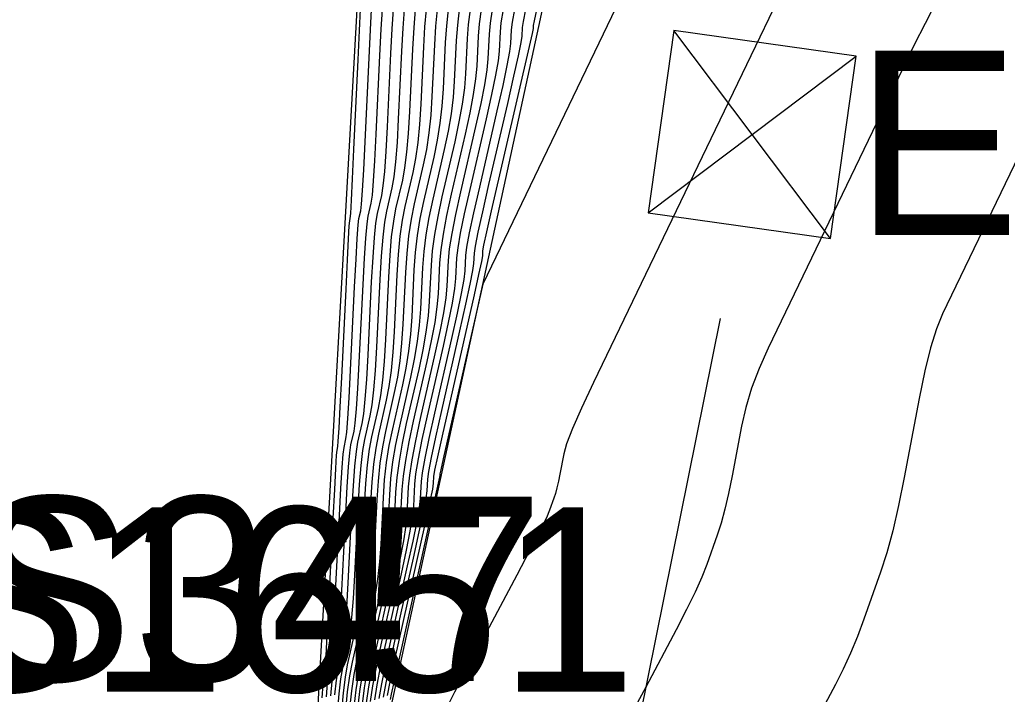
# Model space of a CAD drawing. Extents: x 1724534 to 1727318, y 657156 to 660047.
# Drawn here: x 1725605.54 to 1725626.97, y 659767.56 to 659782.2 of the extents above; entities that cross this region are included whole.
import ezdxf

# ---------------------------------------------------------------- set-up
doc = ezdxf.new("R2010")
doc.units = 0
for name, color, linetype in [('SURVEY - CONTOURS - Index with Text', 7, 'Continuous'), ('SURVEY - CONTOURS - Intermediate with optional Text', 7, 'Continuous'), ('SURVEY - DTM - Breaklines', 7, 'Continuous'), ('SURVEY - DTM - Breaklines - Points - Numbers', 7, 'Continuous'), ('SURVEY - NON-TRANSPORTATION - Features', 7, 'Continuous'), ('SURVEY - NON-TRANSPORTATION - Features - Points - Numbers', 7, 'Continuous'), ('SURVEY - UTILITIES - Fiber Optic Cable (Underground) with Text', 7, 'Continuous'), ('SURVEY - UTILITIES - Poles and Miscellaneous - Points - Elevations', 7, 'Continuous'), ('SURVEY - UTILITIES - Poles and Miscellaneous with Text', 7, 'Continuous')]:
    doc.layers.add(name, color=color, linetype=linetype)

msp = doc.modelspace()

# ---------------------------------------------------------------- linework, layer by layer
at = {"layer": 'SURVEY - CONTOURS - Index with Text'}
for points in [[(1725626.236, 659784.191), (1725625.186, 659782.119), (1725624.953, 659781.655), (1725624.76, 659781.266), (1725624.607, 659780.95), (1725621.78, 659775.07), (1725621.584, 659774.632), (1725621.423, 659774.203), (1725621.295, 659773.785), (1725621.201, 659773.376), (1725620.998, 659772.299), (1725620.92, 659771.916), (1725620.841, 659771.573), (1725620.759, 659771.272), (1725620.675, 659771.011), (1725620.449, 659770.37), (1725620.344, 659770.101), (1725620.198, 659769.776), (1725620.012, 659769.395), (1725619.784, 659768.957), (1725619.123, 659767.713), (1725618.898, 659767.281)], [(1725612.436, 659767.151), (1725612.471, 659767.566), (1725612.509, 659767.893), (1725612.551, 659768.133), (1725612.668, 659768.654), (1725612.709, 659768.893), (1725612.747, 659769.221), (1725612.781, 659769.637), (1725612.811, 659770.141), (1725612.885, 659771.604), (1725612.915, 659772.108), (1725612.949, 659772.523), (1725612.987, 659772.85), (1725613.029, 659773.088), (1725613.147, 659773.604), (1725613.189, 659773.842), (1725613.226, 659774.169), (1725613.26, 659774.586), (1725613.289, 659775.092), (1725613.361, 659776.56), (1725613.39, 659777.065), (1725613.423, 659777.481), (1725613.461, 659777.807), (1725613.503, 659778.044), (1725613.622, 659778.554), (1725613.664, 659778.791), (1725613.701, 659779.118), (1725613.734, 659779.535), (1725613.762, 659780.042), (1725613.831, 659781.516), (1725613.859, 659782.02), (1725613.889, 659782.425)], [(1725612.885, 659767.308), (1725612.929, 659767.673), (1725612.992, 659768.051), (1725613.072, 659768.441), (1725613.308, 659769.497), (1725613.388, 659769.887), (1725613.45, 659770.263), (1725613.494, 659770.625), (1725613.521, 659770.974), (1725613.567, 659771.888), (1725613.594, 659772.238), (1725613.639, 659772.602), (1725613.702, 659772.981), (1725613.784, 659773.374), (1725614.028, 659774.442), (1725614.109, 659774.835), (1725614.173, 659775.212), (1725614.217, 659775.573), (1725614.243, 659775.919), (1725614.287, 659776.82), (1725614.313, 659777.166), (1725614.359, 659777.529), (1725614.424, 659777.909), (1725614.508, 659778.306), (1725614.758, 659779.387), (1725614.842, 659779.783), (1725614.907, 659780.161), (1725614.952, 659780.521), (1725614.977, 659780.863), (1725615.019, 659781.75), (1725615.043, 659782.085), (1725615.083, 659782.422)], [(1725616.277, 659782.42), (1725616.227, 659782.15), (1725616.207, 659781.985), (1725616.192, 659781.684), (1725616.17, 659781.508), (1725616.113, 659781.205), (1725616.021, 659780.775), (1725615.895, 659780.22), (1725615.513, 659778.568), (1725615.386, 659778.011), (1725615.294, 659777.577), (1725615.237, 659777.266), (1725615.214, 659777.08), (1725615.197, 659776.746), (1725615.175, 659776.561), (1725615.119, 659776.255), (1725615.03, 659775.828), (1725614.908, 659775.281), (1725614.539, 659773.66), (1725614.417, 659773.111), (1725614.328, 659772.68), (1725614.272, 659772.367), (1725614.249, 659772.172), (1725614.23, 659771.808), (1725614.207, 659771.613), (1725614.153, 659771.304), (1725614.067, 659770.88), (1725613.949, 659770.341), (1725613.592, 659768.75), (1725613.474, 659768.209), (1725613.388, 659767.781), (1725613.333, 659767.465)]]:
    msp.add_lwpolyline(points, dxfattribs=at)
at = {"layer": 'SURVEY - CONTOURS - Intermediate with optional Text'}
for points in [[(1725622.277, 659791.143), (1725622.054, 659790.579), (1725621.765, 659789.866), (1725620.416, 659786.566), (1725620.289, 659786.252), (1725620.241, 659786.127), (1725620.216, 659786.046), (1725620.198, 659786), (1725620.162, 659785.922), (1725620.038, 659785.671), (1725619.727, 659785.054), (1725619.411, 659784.406), (1725615.59, 659776.457), (1725614.728, 659772.668), (1725614.676, 659772.43), (1725614.658, 659772.342), (1725614.656, 659772.307), (1725614.635, 659772.206), (1725614.333, 659770.847), (1725613.764, 659768.304), (1725613.663, 659767.845), (1725613.602, 659767.559), (1725613.58, 659767.445)], [(1725622.086, 659782.836), (1725620.537, 659779.617), (1725617.994, 659774.326), (1725617.733, 659773.77), (1725617.537, 659773.325), (1725617.407, 659772.993), (1725617.344, 659772.773), (1725617.261, 659772.335), (1725617.229, 659772.179), (1725617.197, 659772.04), (1725617.164, 659771.917), (1725617.13, 659771.811), (1725617.038, 659771.551), (1725616.967, 659771.39), (1725616.825, 659771.102), (1725616.611, 659770.687), (1725616.325, 659770.145), (1725615.184, 659767.995), (1725614.977, 659767.6), (1725614.846, 659767.344)], [(1725612.104, 659767.48), (1725612.123, 659767.767), (1725612.134, 659767.886), (1725612.155, 659767.979), (1725612.166, 659768.098), (1725612.185, 659768.387), (1725612.211, 659768.846), (1725612.243, 659769.475), (1725612.34, 659771.377), (1725612.373, 659772.004), (1725612.398, 659772.461), (1725612.415, 659772.746), (1725612.425, 659772.859), (1725612.442, 659772.933), (1725612.452, 659773.048), (1725612.469, 659773.335), (1725612.494, 659773.796), (1725612.525, 659774.43), (1725612.62, 659776.352), (1725612.651, 659776.985), (1725612.675, 659777.443), (1725612.691, 659777.726), (1725612.7, 659777.834), (1725612.712, 659777.888), (1725612.721, 659777.997), (1725612.736, 659778.283), (1725612.759, 659778.746), (1725612.79, 659779.386), (1725612.881, 659781.329), (1725612.911, 659781.967), (1725612.934, 659782.427)], [(1725612.196, 659767.502), (1725612.219, 659767.799), (1725612.238, 659767.947), (1725612.283, 659768.147), (1725612.302, 659768.297), (1725612.325, 659768.596), (1725612.353, 659769.044), (1725612.385, 659769.641), (1725612.476, 659771.434), (1725612.508, 659772.03), (1725612.536, 659772.476), (1725612.558, 659772.772), (1725612.576, 659772.916), (1725612.618, 659773.101), (1725612.636, 659773.246), (1725612.659, 659773.544), (1725612.685, 659773.993), (1725612.716, 659774.596), (1725612.805, 659776.404), (1725612.836, 659777.005), (1725612.862, 659777.453), (1725612.884, 659777.746), (1725612.901, 659777.886), (1725612.94, 659778.055), (1725612.956, 659778.196), (1725612.978, 659778.492), (1725613.003, 659778.943), (1725613.033, 659779.55), (1725613.148, 659781.981), (1725613.172, 659782.426)], [(1725612.287, 659767.523), (1725612.316, 659767.83), (1725612.343, 659768.009), (1725612.411, 659768.316), (1725612.438, 659768.496), (1725612.466, 659768.804), (1725612.496, 659769.242), (1725612.527, 659769.808), (1725612.613, 659771.49), (1725612.644, 659772.056), (1725612.673, 659772.492), (1725612.701, 659772.798), (1725612.727, 659772.973), (1725612.795, 659773.268), (1725612.82, 659773.445), (1725612.848, 659773.752), (1725612.877, 659774.191), (1725612.907, 659774.761), (1725612.99, 659776.456), (1725613.02, 659777.025), (1725613.049, 659777.462), (1725613.076, 659777.767), (1725613.101, 659777.939), (1725613.167, 659778.221), (1725613.192, 659778.394), (1725613.219, 659778.7), (1725613.247, 659779.14), (1725613.276, 659779.714), (1725613.356, 659781.422), (1725613.385, 659781.994), (1725613.411, 659782.426)], [(1725612.379, 659767.545), (1725612.412, 659767.862), (1725612.447, 659768.071), (1725612.539, 659768.485), (1725612.574, 659768.694), (1725612.607, 659769.012), (1725612.638, 659769.439), (1725612.669, 659769.975), (1725612.749, 659771.547), (1725612.78, 659772.082), (1725612.811, 659772.508), (1725612.844, 659772.824), (1725612.878, 659773.031), (1725612.971, 659773.436), (1725613.005, 659773.643), (1725613.037, 659773.961), (1725613.068, 659774.388), (1725613.098, 659774.926), (1725613.175, 659776.508), (1725613.205, 659777.045), (1725613.236, 659777.472), (1725613.269, 659777.787), (1725613.302, 659777.991), (1725613.394, 659778.388), (1725613.428, 659778.592), (1725613.46, 659778.909), (1725613.49, 659779.338), (1725613.519, 659779.878), (1725613.594, 659781.469), (1725613.622, 659782.007), (1725613.65, 659782.425)], [(1725612.526, 659767.183), (1725612.562, 659767.588), (1725612.605, 659767.925), (1725612.655, 659768.194), (1725612.796, 659768.822), (1725612.845, 659769.092), (1725612.888, 659769.429), (1725612.924, 659769.835), (1725612.953, 659770.308), (1725613.022, 659771.661), (1725613.051, 659772.134), (1725613.087, 659772.539), (1725613.13, 659772.876), (1725613.18, 659773.145), (1725613.323, 659773.771), (1725613.373, 659774.041), (1725613.416, 659774.378), (1725613.451, 659774.783), (1725613.48, 659775.257), (1725613.546, 659776.612), (1725613.575, 659777.086), (1725613.61, 659777.491), (1725613.654, 659777.828), (1725613.704, 659778.096), (1725613.849, 659778.721), (1725613.899, 659778.989), (1725613.942, 659779.326), (1725613.977, 659779.732), (1725614.005, 659780.207), (1725614.069, 659781.563), (1725614.095, 659782.033), (1725614.128, 659782.424)], [(1725612.616, 659767.214), (1725612.654, 659767.609), (1725612.702, 659767.956), (1725612.759, 659768.256), (1725612.924, 659768.991), (1725612.981, 659769.29), (1725613.028, 659769.637), (1725613.066, 659770.032), (1725613.095, 659770.474), (1725613.158, 659771.718), (1725613.187, 659772.16), (1725613.225, 659772.555), (1725613.273, 659772.902), (1725613.331, 659773.202), (1725613.499, 659773.939), (1725613.557, 659774.239), (1725613.605, 659774.586), (1725613.643, 659774.981), (1725613.67, 659775.423), (1725613.731, 659776.664), (1725613.759, 659777.106), (1725613.798, 659777.5), (1725613.846, 659777.848), (1725613.905, 659778.149), (1725614.076, 659778.887), (1725614.135, 659779.188), (1725614.183, 659779.535), (1725614.221, 659779.929), (1725614.248, 659780.371), (1725614.306, 659781.61), (1725614.332, 659782.046), (1725614.367, 659782.424)], [(1725612.705, 659767.245), (1725612.746, 659767.631), (1725612.799, 659767.988), (1725612.863, 659768.318), (1725613.052, 659769.16), (1725613.117, 659769.489), (1725613.169, 659769.846), (1725613.209, 659770.23), (1725613.237, 659770.641), (1725613.294, 659771.774), (1725613.322, 659772.186), (1725613.363, 659772.571), (1725613.416, 659772.928), (1725613.482, 659773.26), (1725613.675, 659774.107), (1725613.741, 659774.438), (1725613.794, 659774.795), (1725613.834, 659775.178), (1725613.861, 659775.588), (1725613.917, 659776.716), (1725613.944, 659777.126), (1725613.985, 659777.51), (1725614.039, 659777.868), (1725614.106, 659778.201), (1725614.304, 659779.054), (1725614.371, 659779.386), (1725614.425, 659779.744), (1725614.465, 659780.127), (1725614.491, 659780.535), (1725614.544, 659781.657), (1725614.569, 659782.059), (1725614.605, 659782.423)], [(1725612.795, 659767.277), (1725612.838, 659767.652), (1725612.895, 659768.02), (1725612.967, 659768.379), (1725613.18, 659769.328), (1725613.252, 659769.688), (1725613.309, 659770.054), (1725613.352, 659770.428), (1725613.379, 659770.808), (1725613.431, 659771.831), (1725613.458, 659772.212), (1725613.501, 659772.586), (1725613.559, 659772.955), (1725613.633, 659773.317), (1725613.851, 659774.275), (1725613.925, 659774.636), (1725613.983, 659775.003), (1725614.026, 659775.376), (1725614.052, 659775.753), (1725614.102, 659776.768), (1725614.129, 659777.146), (1725614.172, 659777.519), (1725614.231, 659777.889), (1725614.307, 659778.254), (1725614.531, 659779.22), (1725614.607, 659779.585), (1725614.666, 659779.953), (1725614.708, 659780.324), (1725614.734, 659780.699), (1725614.781, 659781.704), (1725614.806, 659782.072), (1725614.844, 659782.423)], [(1725612.974, 659767.339), (1725613.021, 659767.695), (1725613.088, 659768.083), (1725613.176, 659768.503), (1725613.436, 659769.666), (1725613.524, 659770.085), (1725613.591, 659770.471), (1725613.637, 659770.823), (1725613.662, 659771.141), (1725613.703, 659771.945), (1725613.729, 659772.264), (1725613.777, 659772.618), (1725613.845, 659773.007), (1725613.935, 659773.431), (1725614.204, 659774.61), (1725614.294, 659775.033), (1725614.362, 659775.42), (1725614.409, 659775.771), (1725614.434, 659776.084), (1725614.472, 659776.872), (1725614.498, 659777.186), (1725614.546, 659777.539), (1725614.616, 659777.929), (1725614.709, 659778.358), (1725614.986, 659779.553), (1725615.078, 659779.982), (1725615.148, 659780.37), (1725615.196, 659780.719), (1725615.22, 659781.027), (1725615.256, 659781.797), (1725615.28, 659782.098), (1725615.322, 659782.422)], [(1725613.064, 659767.371), (1725613.113, 659767.716), (1725613.185, 659768.114), (1725613.28, 659768.564), (1725613.564, 659769.835), (1725613.659, 659770.284), (1725613.731, 659770.679), (1725613.779, 659771.02), (1725613.804, 659771.308), (1725613.84, 659772.001), (1725613.865, 659772.289), (1725613.915, 659772.633), (1725613.988, 659773.033), (1725614.086, 659773.488), (1725614.38, 659774.778), (1725614.478, 659775.232), (1725614.551, 659775.629), (1725614.6, 659775.968), (1725614.625, 659776.25), (1725614.658, 659776.924), (1725614.683, 659777.206), (1725614.733, 659777.548), (1725614.809, 659777.95), (1725614.91, 659778.411), (1725615.213, 659779.72), (1725615.314, 659780.18), (1725615.389, 659780.579), (1725615.439, 659780.916), (1725615.463, 659781.191), (1725615.494, 659781.844), (1725615.516, 659782.111), (1725615.561, 659782.422)], [(1725613.154, 659767.402), (1725613.204, 659767.738), (1725613.281, 659768.146), (1725613.384, 659768.626), (1725613.693, 659770.003), (1725613.795, 659770.483), (1725613.872, 659770.888), (1725613.922, 659771.218), (1725613.946, 659771.474), (1725613.976, 659772.058), (1725614.001, 659772.315), (1725614.052, 659772.649), (1725614.131, 659773.059), (1725614.237, 659773.546), (1725614.556, 659774.945), (1725614.662, 659775.431), (1725614.74, 659775.837), (1725614.792, 659776.166), (1725614.816, 659776.415), (1725614.843, 659776.976), (1725614.867, 659777.226), (1725614.92, 659777.558), (1725615.001, 659777.97), (1725615.111, 659778.463), (1725615.44, 659779.886), (1725615.55, 659780.379), (1725615.63, 659780.787), (1725615.683, 659781.113), (1725615.706, 659781.355), (1725615.732, 659781.891), (1725615.753, 659782.124), (1725615.8, 659782.421)], [(1725613.243, 659767.434), (1725613.296, 659767.759), (1725613.378, 659768.177), (1725613.488, 659768.688), (1725613.821, 659770.172), (1725613.931, 659770.681), (1725614.012, 659771.096), (1725614.065, 659771.416), (1725614.088, 659771.641), (1725614.112, 659772.115), (1725614.136, 659772.341), (1725614.19, 659772.665), (1725614.274, 659773.085), (1725614.388, 659773.603), (1725614.732, 659775.113), (1725614.846, 659775.629), (1725614.93, 659776.046), (1725614.983, 659776.363), (1725615.006, 659776.581), (1725615.028, 659777.028), (1725615.052, 659777.246), (1725615.107, 659777.567), (1725615.194, 659777.99), (1725615.312, 659778.516), (1725615.668, 659780.053), (1725615.785, 659780.577), (1725615.872, 659780.996), (1725615.926, 659781.31), (1725615.949, 659781.52), (1725615.969, 659781.938), (1725615.99, 659782.137), (1725616.038, 659782.421)], [(1725616.516, 659782.42), (1725616.464, 659782.163), (1725616.444, 659782.031), (1725616.436, 659781.848), (1725616.414, 659781.705), (1725616.354, 659781.414), (1725616.257, 659780.974), (1725616.122, 659780.386), (1725615.714, 659778.621), (1725615.579, 659778.031), (1725615.482, 659777.586), (1725615.422, 659777.286), (1725615.399, 659777.132), (1725615.388, 659776.911), (1725615.366, 659776.758), (1725615.308, 659776.463), (1725615.214, 659776.026), (1725615.084, 659775.448), (1725614.69, 659773.717), (1725614.56, 659773.137), (1725614.466, 659772.696), (1725614.408, 659772.393), (1725614.385, 659772.228), (1725614.372, 659771.974), (1725614.35, 659771.811), (1725614.293, 659771.513), (1725614.202, 659771.079), (1725614.077, 659770.51), (1725613.696, 659768.811), (1725613.571, 659768.241), (1725613.48, 659767.802), (1725613.423, 659767.496)], [(1725616.755, 659782.419), (1725616.701, 659782.176), (1725616.682, 659782.078), (1725616.679, 659782.012), (1725616.657, 659781.902), (1725616.595, 659781.622), (1725616.35, 659780.553), (1725615.771, 659778.051), (1725615.669, 659777.596), (1725615.606, 659777.307), (1725615.584, 659777.183), (1725615.579, 659777.077), (1725615.557, 659776.955), (1725615.497, 659776.672), (1725615.398, 659776.225), (1725614.703, 659773.164), (1725614.604, 659772.712), (1725614.543, 659772.419), (1725614.521, 659772.285), (1725614.514, 659772.141), (1725614.493, 659772.009), (1725614.434, 659771.721), (1725614.338, 659771.278), (1725613.667, 659768.272), (1725613.571, 659767.824), (1725613.512, 659767.528)], [(1725627.313, 659779.447), (1725625.566, 659775.813), (1725625.436, 659775.493), (1725625.308, 659775.081), (1725625.182, 659774.576), (1725625.059, 659773.979), (1725624.735, 659772.263), (1725624.611, 659771.652), (1725624.485, 659771.107), (1725624.354, 659770.626), (1725624.221, 659770.21), (1725623.861, 659769.189), (1725623.721, 659768.813), (1725623.572, 659768.451), (1725623.412, 659768.103), (1725623.243, 659767.769), (1725622.779, 659766.896)]]:
    msp.add_lwpolyline(points, dxfattribs=at)
at = {"layer": 'SURVEY - DTM - Breaklines'}
msp.add_lwpolyline([(1725548.52, 659521.481), (1725556.845, 659545.065), (1725562.116, 659569.482), (1725564.828, 659594.513), (1725575.937, 659617.765), (1725582.317, 659641.569), (1725587.744, 659666.22), (1725593.428, 659690.724), (1725599.084, 659714.698), (1725604.574, 659739.361), (1725605.919, 659744.429), (1725611.764, 659762.844), (1725613.112, 659786.858), (1725615.798, 659788.854), (1725620.104, 659809.038)], dxfattribs=at)
at = {"layer": 'SURVEY - NON-TRANSPORTATION - Features'}
msp.add_lwpolyline([(1725569.664, 659593.303), (1725577.056, 659617.422), (1725582.603, 659641.503), (1725588.069, 659666.147), (1725593.908, 659690.609), (1725599.872, 659714.501), (1725606.018, 659738.998), (1725607.394, 659744.026), (1725612.585, 659762.615), (1725617.711, 659786.227), (1725616.679, 659788.487), (1725620.281, 659809.007)], dxfattribs=at)
at = {"layer": 'SURVEY - UTILITIES - Fiber Optic Cable (Underground) with Text'}
msp.add_lwpolyline([(1725620.739, 659775.717), (1725611.515, 659729.876), (1725595.678, 659670.817), (1725588.852, 659637.987), (1725579.945, 659608.985), (1725572.052, 659574.699), (1725561.954, 659530.586), (1725538.949, 659448.715), (1725526.808, 659392.271), (1725505.744, 659313.434), (1725493.556, 659248.407)], dxfattribs=at)
at = {"layer": 'SURVEY - UTILITIES - Poles and Miscellaneous with Text'}
for p, q in [((1725623.135, 659777.448), (1725619.731, 659781.966)), ((1725619.174, 659778.005), (1725623.692, 659781.409)), ((1725621.433, 659779.707), (1725621.433, 659779.707))]:
    msp.add_line(p, q, dxfattribs=at)
msp.add_lwpolyline([(1725619.174, 659778.005), (1725623.135, 659777.448), (1725623.692, 659781.409), (1725619.731, 659781.966), (1725619.174, 659778.005)], dxfattribs=at)

# ---------------------------------------------------------------- texts
at = {"layer": 'SURVEY - DTM - Breaklines - Points - Numbers'}
msp.add_text('S347', height=4, dxfattribs=at).set_placement((1725604.428, 659767.844))
at = {"layer": 'SURVEY - NON-TRANSPORTATION - Features - Points - Numbers'}
msp.add_text('S1651', height=4, dxfattribs=at).set_placement((1725603.455, 659767.615))
at = {"layer": 'SURVEY - UTILITIES - Poles and Miscellaneous - Points - Elevations'}
msp.add_text('EL-550.35', height=4, dxfattribs=at).set_placement((1725623.671, 659777.53))

doc.saveas('drawing.dxf')
